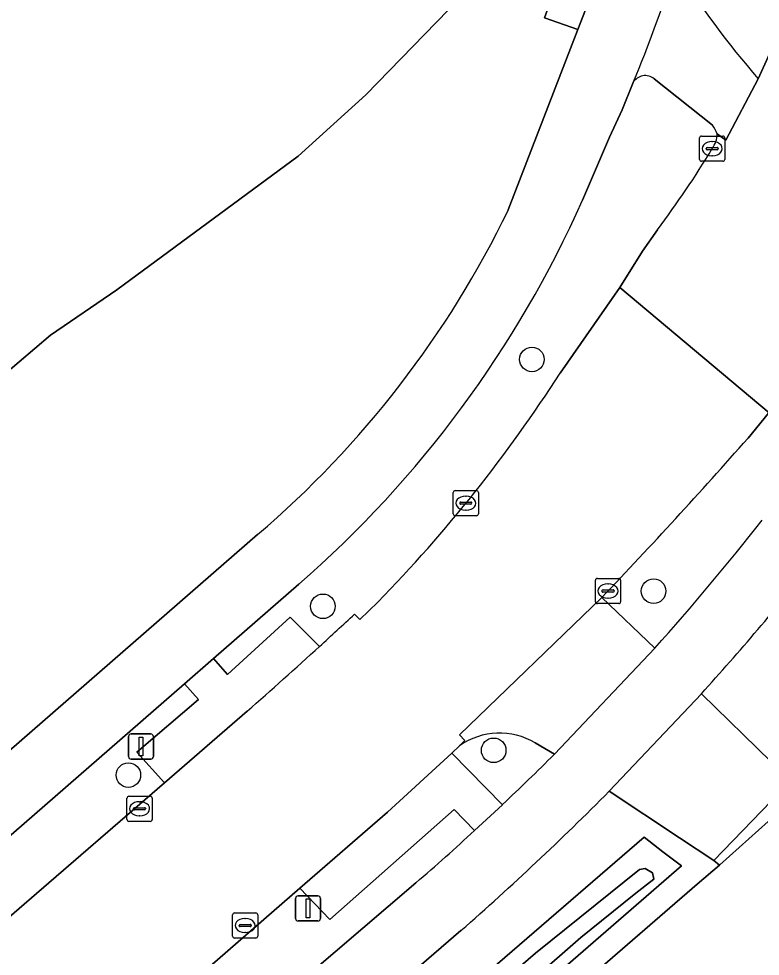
# Model space of a CAD drawing. Extents: x 156141 to 158132, y 385651 to 388333.
# Drawn here: x 156624.13 to 156653.63, y 386969.16 to 387006.45 of the extents above; entities that cross this region are included whole.
import ezdxf

# ---------------------------------------------------------------- set-up
doc = ezdxf.new("R2010")
doc.units = 0
for name, color, linetype in [('IMGEO_Berm_groen', 7, 'Continuous'), ('IMGEO_Boom', 7, 'Continuous'), ('IMGEO_Erf', 7, 'Continuous'), ('IMGEO_Fietspad_gesloten', 7, 'Continuous'), ('IMGEO_Groenvoorziening', 7, 'Continuous'), ('IMGEO_Hek', 7, 'Continuous'), ('IMGEO_Kolk', 7, 'Continuous'), ('IMGEO_Lichtmast', 7, 'Continuous'), ('IMGEO_Oever', 7, 'Continuous'), ('IMGEO_Rijbaan_lokaal_gesloten', 7, 'Continuous'), ('IMGEO_Rijbaan_lokaal_open', 7, 'Continuous'), ('IMGEO_Verkeersbordpaal', 7, 'Continuous'), ('IMGEO_Voetpad_open', 7, 'Continuous'), ('IMGEO_Waterloop', 7, 'Continuous')]:
    doc.layers.add(name, color=color, linetype=linetype)

msp = doc.modelspace()

# ---------------------------------------------------------------- linework, layer by layer
at = {"layer": 'IMGEO_Berm_groen'}
for points in [[(156648.576, 387003.914), (156648.141, 387002.824), (156647.642, 387001.74), (156646.561, 386999.231)], [(156651.731, 387002.215), (156649.412, 387004.068)], [(156645.669, 386992.359), (156648.051, 386995.758), (156648.948, 386997.21), (156649.543, 386998.061)], [(156658.28, 386995.925), (156657.142, 386994.526), (156653.983, 386990.775), (156653.968, 386990.757), (156653.148, 386989.771)], [(156635.277, 386983.955), (156631.881, 386980.998), (156632.435, 386980.373), (156634.926, 386982.643), (156636.101, 386981.486)], [(156637.497, 386982.769), (156637.707, 386982.557), (156638.415, 386983.25)], [(156647.327, 386983.43), (156649.446, 386981.415)], [(156642.265, 386974.156), (156641.457, 386974.997), (156636.506, 386970.618), (156635.321, 386971.863), (156621.999, 386960.286), (156623.796, 386958.282), (156639.934, 386972.079)]]:
    msp.add_lwpolyline(points, dxfattribs=at)
msp.add_lwpolyline([(156629.928, 386976.06), (156628.833, 386977.276), (156631.285, 386979.367), (156630.724, 386979.99), (156587.706, 386942.532), (156589.23, 386940.745), (156595.617, 386946.291), (156608.255, 386957.284), (156624.346, 386971.227)], close=True, dxfattribs=at)
for centre, radius, start, end in [((156649.061, 387003.629), 0.562, 51.2981, 149.5769), ((156650.878, 387001.892), 1.041, 324.2445, 358.944), ((156650.331, 387001.223), 1.716, 22.269, 35.3268), ((156619.875, 387020.477), 37.184, 322.9268, 328.9252), ((156606.354, 387017.125), 44.009, 311.0869, 336.0084), ((156598.429, 387022.536), 56.055, 315.5059, 327.4296), ((156490.138, 387133.571), 217.372, 316.31376, 318.58275), ((156570.5, 387051.817), 105.777, 318.27441, 321.87374), ((156513.08, 387116.743), 182.834, 312.28762, 312.88179), ((156569.597, 387053.365), 107.493, 310.87002, 312.53422)]:
    msp.add_arc(centre, radius, start, end, dxfattribs=at)
at = {"layer": 'IMGEO_Boom'}
for centre in [(156644.548, 386992.9), (156649.389, 386983.683), (156636.235, 386983.079), (156643.028, 386977.351), (156628.495, 386976.365)]:
    msp.add_circle(centre, 0.489, dxfattribs=at)
at = {"layer": 'IMGEO_Erf'}
msp.add_lwpolyline([(156673.084, 386991.685), (156655.481, 386975.893), (156652.028, 386972.795), (156652.016, 386972.784), (156651.128, 386972.023), (156601.597, 386929.14)], dxfattribs=at)
at = {"layer": 'IMGEO_Fietspad_gesloten'}
for points in [[(156647.523, 387008.963), (156646.377, 387006.026), (156643.611, 386998.854)], [(156653.557, 387004.057), (156654.977, 387007.232)], [(156646.561, 386999.231), (156647.642, 387001.74), (156648.141, 387002.824), (156648.576, 387003.914)], [(156633.634, 386985.932), (156586.015, 386944.463), (156581.136, 386940.239), (156575.112, 386935.021), (156576.815, 386933.146), (156582.78, 386938.315), (156587.706, 386942.532), (156630.724, 386979.99)], [(156630.724, 386979.99), (156631.881, 386980.998), (156635.277, 386983.955)], [(156649.446, 386981.415), (156645.443, 386977.193)], [(156647.625, 386975.723), (156651.291, 386979.596)], [(156643.375, 386975.189), (156642.265, 386974.156)], [(156639.934, 386972.079), (156623.796, 386958.282), (156620.362, 386955.41), (156596.736, 386934.912), (156594.395, 386932.881), (156592.108, 386930.903), (156584.717, 386924.449), (156586.522, 386922.453), (156593.871, 386928.888), (156596.178, 386930.849), (156598.436, 386932.799), (156641.725, 386970.178)]]:
    msp.add_lwpolyline(points, dxfattribs=at)
for centre, radius, start, end in [((156603.797, 387022.797), 48.597, 337.135, 342.9068), ((156682.274, 387028.839), 37.932, 212.4018, 220.7929), ((156606.354, 387017.125), 44.009, 311.0869, 336.0084), ((156607.887, 387016.124), 39.68, 310.4571, 334.1999), ((156570.5, 387051.817), 105.777, 318.27441, 321.87374), ((156566.585, 387056.168), 114.186, 317.88746, 321.30263), ((156571.535, 387051.393), 104.728, 313.3118, 314.8873), ((156565.751, 387056.928), 115.315, 311.21148, 315.23527), ((156569.597, 387053.365), 107.493, 310.87002, 312.53422)]:
    msp.add_arc(centre, radius, start, end, dxfattribs=at)
at = {"layer": 'IMGEO_Groenvoorziening'}
for points in [[(156643.611, 386998.854), (156646.377, 387006.026), (156645.046, 387006.482), (156646.239, 387009.801)], [(156642.164, 387007.779), (156637.947, 387003.428), (156635.247, 387000.982), (156628.039, 386995.664), (156625.4, 386993.867), (156617.286, 386986.974), (156612.136, 386981.615), (156605.346, 386975.738), (156601.235, 386972.918), (156595.267, 386967.331), (156589.128, 386961.896), (156582.611, 386956.127), (156573.932, 386948.917), (156566.855, 386943.032), (156562.908, 386939.438), (156560.207, 386939.439), (156554.538, 386945.809), (156548.555, 386953.619)], [(156637.947, 387003.428), (156642.164, 387007.779)], [(156582.611, 386956.127), (156589.128, 386961.896), (156595.267, 386967.331), (156601.235, 386972.918), (156605.346, 386975.738), (156612.136, 386981.615), (156617.286, 386986.974), (156625.4, 386993.867), (156628.039, 386995.664), (156635.247, 387000.982), (156637.947, 387003.428)], [(156651.291, 386979.596), (156654.065, 386976.889), (156654.843, 386976.13), (156655.481, 386975.893), (156673.084, 386991.685)], [(156548.555, 386953.619), (156542.644, 386960.844), (156536.4, 386968.352), (156533.608, 386972.166), (156526.591, 386980.435), (156524.337, 386983.087), (156484.391, 386948.01), (156486.162, 386946.33), (156489.804, 386942.873), (156517.635, 386961.628), (156527.955, 386965.366), (156532.292, 386960.323), (156561.896, 386926.176), (156528.865, 386897.414), (156530.069, 386896.004), (156575.112, 386935.021), (156581.136, 386940.239), (156580.507, 386940.959), (156585.398, 386945.175), (156586.015, 386944.463), (156633.634, 386985.932)], [(156645.443, 386977.193), (156644.679, 386977.643)], [(156641.672, 386977.531), (156641.359, 386977.243), (156643.375, 386975.189)], [(156641.725, 386970.178), (156598.436, 386932.799), (156601.597, 386929.14), (156651.128, 386972.023), (156652.016, 386972.784), (156651.787, 386972.974), (156650.427, 386973.872), (156647.625, 386975.723)]]:
    msp.add_lwpolyline(points, dxfattribs=at)
msp.add_lwpolyline([(156650.496, 386972.757), (156601.534, 386930.288), (156600.879, 386931.088), (156600.277, 386931.822), (156649.013, 386973.891), (156649.761, 386973.319)], close=True, dxfattribs=at)
for centre, radius, start, end in [((156607.887, 387016.124), 39.68, 310.4571, 334.1999), ((156566.585, 387056.168), 114.186, 317.88746, 321.30263), ((156643.261, 386975.282), 2.754, 59.0184, 125.2478), ((156571.535, 387051.393), 104.728, 313.3118, 314.8873), ((156565.751, 387056.928), 115.315, 311.21148, 315.23527)]:
    msp.add_arc(centre, radius, start, end, dxfattribs=at)
at = {"layer": 'IMGEO_Hek'}
for points in [[(156652.016, 386972.784), (156652.028, 386972.795), (156655.481, 386975.893)], [(156589.532, 386918.694), (156589.805, 386918.931), (156651.128, 386972.023), (156652.016, 386972.784)]]:
    msp.add_lwpolyline(points, dxfattribs=at)
at = {"layer": 'IMGEO_Kolk'}
for p, q in [((156651.222, 387000.858), (156651.222, 387001.71)), ((156651.297, 387001.784), (156652.149, 387001.784)), ((156651.71, 387001.564), (156651.735, 387001.564)), ((156652.223, 387001.71), (156652.223, 387000.858)), ((156651.481, 387001.278), (156651.481, 387001.29)), ((156651.919, 387001.241), (156651.521, 387001.241)), ((156651.524, 387001.327), (156651.922, 387001.327)), ((156651.965, 387001.29), (156651.965, 387001.278)), ((156652.149, 387000.784), (156651.297, 387000.784)), ((156651.733, 387001.004), (156651.708, 387001.004)), ((156641.496, 386987.683), (156642.348, 386987.683)), ((156641.421, 386986.757), (156641.421, 386987.609)), ((156641.909, 386987.463), (156641.934, 386987.463)), ((156642.422, 386987.609), (156642.422, 386986.757)), ((156641.68, 386987.177), (156641.68, 386987.189)), ((156642.118, 386987.14), (156641.72, 386987.14)), ((156641.723, 386987.226), (156642.121, 386987.226)), ((156642.164, 386987.189), (156642.164, 386987.177)), ((156642.348, 386986.683), (156641.496, 386986.683)), ((156641.932, 386986.903), (156641.907, 386986.903)), ((156647.078, 386983.262), (156647.078, 386984.114)), ((156647.153, 386984.188), (156648.005, 386984.188)), ((156647.566, 386983.968), (156647.591, 386983.968)), ((156648.079, 386984.114), (156648.079, 386983.262)), ((156647.337, 386983.682), (156647.337, 386983.694)), ((156647.775, 386983.645), (156647.377, 386983.645)), ((156647.38, 386983.731), (156647.778, 386983.731)), ((156647.821, 386983.694), (156647.821, 386983.682)), ((156647.589, 386983.408), (156647.564, 386983.408)), ((156648.005, 386983.188), (156647.153, 386983.188)), ((156628.44, 386974.6), (156628.44, 386975.452)), ((156628.515, 386975.526), (156629.367, 386975.526)), ((156629.441, 386975.452), (156629.441, 386974.6)), ((156628.699, 386975.02), (156628.699, 386975.032)), ((156628.742, 386975.069), (156629.14, 386975.069)), ((156628.928, 386975.306), (156628.953, 386975.306)), ((156629.183, 386975.032), (156629.183, 386975.02)), ((156629.137, 386974.983), (156628.739, 386974.983)), ((156628.951, 386974.746), (156628.926, 386974.746)), ((156629.367, 386974.526), (156628.515, 386974.526)), ((156632.641, 386969.956), (156632.641, 386970.808)), ((156632.716, 386970.882), (156633.568, 386970.882)), ((156633.129, 386970.662), (156633.154, 386970.662)), ((156633.642, 386970.808), (156633.642, 386969.956)), ((156632.9, 386970.376), (156632.9, 386970.388)), ((156633.338, 386970.339), (156632.94, 386970.339)), ((156632.943, 386970.425), (156633.341, 386970.425)), ((156633.384, 386970.388), (156633.384, 386970.376)), ((156633.568, 386969.882), (156632.716, 386969.882)), ((156633.152, 386970.102), (156633.127, 386970.102))]:
    msp.add_line(p, q, dxfattribs=at)
for points in [[(156651.222, 387000.858), (156651.222, 387001.71)], [(156651.297, 387001.784), (156652.149, 387001.784)], [(156652.223, 387001.71), (156652.223, 387000.858)], [(156652.149, 387000.784), (156651.297, 387000.784)], [(156641.496, 386987.683), (156642.348, 386987.683)], [(156641.421, 386986.757), (156641.421, 386987.609)], [(156642.422, 386987.609), (156642.422, 386986.757)], [(156642.348, 386986.683), (156641.496, 386986.683)], [(156647.078, 386983.262), (156647.078, 386984.114)], [(156647.153, 386984.188), (156648.005, 386984.188)], [(156648.079, 386984.114), (156648.079, 386983.262)], [(156648.005, 386983.188), (156647.153, 386983.188)], [(156628.44, 386974.6), (156628.44, 386975.452)], [(156628.515, 386975.526), (156629.367, 386975.526)], [(156629.441, 386975.452), (156629.441, 386974.6)], [(156629.367, 386974.526), (156628.515, 386974.526)], [(156632.641, 386969.956), (156632.641, 386970.808)], [(156632.716, 386970.882), (156633.568, 386970.882)], [(156633.642, 386970.808), (156633.642, 386969.956)], [(156633.568, 386969.882), (156632.716, 386969.882)]]:
    msp.add_lwpolyline(points, dxfattribs=at)
for centre, radius, start, end in [((156651.299, 387001.708), 0.0765, 91.552, 178.448), ((156651.299, 387001.708), 0.0765, 91.552, 178.448), ((156652.147, 387001.708), 0.0765, 1.552, 88.448), ((156652.147, 387001.708), 0.0765, 1.552, 88.448), ((156651.521, 387001.287), 0.0403, 85.8775, 175.7526), ((156651.518, 387001.277), 0.0366, 178.938, 274.7102), ((156651.922, 387001.284), 0.043, 264.8664, 352.4533), ((156651.926, 387001.289), 0.0386, 1.7309, 96.639), ((156651.299, 387000.86), 0.0765, 181.552, 268.448), ((156651.299, 387000.86), 0.0765, 181.552, 268.448), ((156652.147, 387000.86), 0.0765, 271.552, 358.448), ((156652.147, 387000.86), 0.0765, 271.552, 358.448), ((156641.498, 386987.607), 0.0765, 91.552, 178.448), ((156641.498, 386987.607), 0.0765, 91.552, 178.448), ((156642.346, 386987.607), 0.0765, 1.552, 88.448), ((156642.346, 386987.607), 0.0765, 1.552, 88.448), ((156641.72, 386987.186), 0.0403, 85.8775, 175.7526), ((156641.717, 386987.176), 0.0366, 178.938, 274.7102), ((156642.121, 386987.183), 0.043, 264.8664, 352.4533), ((156642.125, 386987.188), 0.0386, 1.7309, 96.639), ((156641.498, 386986.759), 0.0765, 181.552, 268.448), ((156641.498, 386986.759), 0.0765, 181.552, 268.448), ((156642.346, 386986.759), 0.0765, 271.552, 358.448), ((156642.346, 386986.759), 0.0765, 271.552, 358.448), ((156647.155, 386984.112), 0.0765, 91.552, 178.448), ((156647.155, 386984.112), 0.0765, 91.552, 178.448), ((156648.003, 386984.112), 0.0765, 1.552, 88.448), ((156648.003, 386984.112), 0.0765, 1.552, 88.448), ((156647.377, 386983.691), 0.0403, 85.8775, 175.7526), ((156647.374, 386983.681), 0.0366, 178.938, 274.7102), ((156647.778, 386983.688), 0.043, 264.8664, 352.4533), ((156647.782, 386983.693), 0.0386, 1.7309, 96.639), ((156647.155, 386983.264), 0.0765, 181.552, 268.448), ((156647.155, 386983.264), 0.0765, 181.552, 268.448), ((156648.003, 386983.264), 0.0765, 271.552, 358.448), ((156648.003, 386983.264), 0.0765, 271.552, 358.448), ((156628.517, 386975.45), 0.0765, 91.552, 178.448), ((156628.517, 386975.45), 0.0765, 91.552, 178.448), ((156629.365, 386975.45), 0.0765, 1.552, 88.448), ((156629.365, 386975.45), 0.0765, 1.552, 88.448), ((156628.739, 386975.029), 0.0403, 85.8775, 175.7526), ((156628.736, 386975.019), 0.0366, 178.938, 274.7102), ((156629.14, 386975.026), 0.043, 264.8664, 352.4533), ((156629.144, 386975.031), 0.0386, 1.7309, 96.639), ((156628.517, 386974.602), 0.0765, 181.552, 268.448), ((156628.517, 386974.602), 0.0765, 181.552, 268.448), ((156629.365, 386974.602), 0.0765, 271.552, 358.448), ((156629.365, 386974.602), 0.0765, 271.552, 358.448), ((156632.718, 386970.806), 0.0765, 91.552, 178.448), ((156632.718, 386970.806), 0.0765, 91.552, 178.448), ((156633.566, 386970.806), 0.0765, 1.552, 88.448), ((156633.566, 386970.806), 0.0765, 1.552, 88.448), ((156632.94, 386970.385), 0.0403, 85.8775, 175.7526), ((156632.937, 386970.375), 0.0366, 178.938, 274.7102), ((156633.341, 386970.382), 0.043, 264.8664, 352.4533), ((156633.345, 386970.387), 0.0386, 1.7309, 96.639), ((156632.718, 386969.958), 0.0765, 181.552, 268.448), ((156632.718, 386969.958), 0.0765, 181.552, 268.448), ((156633.566, 386969.958), 0.0765, 271.552, 358.448), ((156633.566, 386969.958), 0.0765, 271.552, 358.448)]:
    msp.add_arc(centre, radius, start, end, dxfattribs=at)
for centre, major_axis, ratio, start_param, end_param in [((156651.709, 387001.284), (-0.387, 0.002), 0.722429, 4.712389, 7.853982), ((156651.734, 387001.284), (-0.39, 0.002), 0.717154, 1.570796, 4.712389), ((156641.908, 386987.183), (-0.387, 0.002), 0.722429, 4.712389, 7.853982), ((156641.933, 386987.183), (-0.39, 0.002), 0.717154, 1.570796, 4.712389), ((156647.565, 386983.688), (-0.387, 0.002), 0.722429, 4.712389, 7.853982), ((156647.59, 386983.688), (-0.39, 0.002), 0.717154, 1.570796, 4.712389), ((156628.927, 386975.026), (-0.387, 0.002), 0.722429, 4.712389, 7.853982), ((156628.952, 386975.026), (-0.39, 0.002), 0.717154, 1.570796, 4.712389), ((156633.128, 386970.382), (-0.387, 0.002), 0.722429, 4.712389, 7.853982), ((156633.153, 386970.382), (-0.39, 0.002), 0.717154, 1.570796, 4.712389)]:
    msp.add_ellipse(centre, major_axis=major_axis, ratio=ratio, start_param=start_param, end_param=end_param, dxfattribs=at)
at = {"layer": 'IMGEO_Lichtmast'}
for p, q in [((156635.147, 386970.662), (156635.147, 386971.462)), ((156635.147, 386971.462), (156635.147, 386970.662)), ((156635.247, 386971.562), (156636.037, 386971.562)), ((156636.037, 386971.562), (156635.247, 386971.562)), ((156636.137, 386971.462), (156636.137, 386970.662)), ((156636.137, 386970.662), (156636.137, 386971.462)), ((156636.037, 386970.562), (156635.247, 386970.562)), ((156635.247, 386970.562), (156636.037, 386970.562))]:
    msp.add_line(p, q, dxfattribs=at)
msp.add_lwpolyline([(156635.567, 386971.437), (156635.717, 386971.437), (156635.717, 386970.687), (156635.567, 386970.687), (156635.567, 386971.437)], dxfattribs=at)
for centre, start, end in [((156635.247, 386971.462), 90, 180), ((156635.247, 386971.462), 90, 180), ((156636.037, 386971.462), 0, 90), ((156636.037, 386971.462), 360, 90), ((156635.247, 386970.662), 180, 270), ((156635.247, 386970.662), 180, 270), ((156636.037, 386970.662), 270, 0), ((156636.037, 386970.662), 270, 0)]:
    msp.add_arc(centre, 0.1, start, end, dxfattribs=at)
at = {"layer": 'IMGEO_Oever'}
for points in [[(156650.496, 386972.757), (156649.761, 386973.319), (156649.013, 386973.891), (156600.277, 386931.822), (156600.879, 386931.088), (156601.534, 386930.288)], [(156648.612, 386971.616), (156646.5, 386969.905), (156639.019, 386963.373), (156619.05, 386946.25), (156604.538, 386933.628), (156601.765, 386931.274), (156601.469, 386931.202), (156601.199, 386931.465), (156601.11, 386931.813), (156603.415, 386933.691), (156618.626, 386946.776), (156636.529, 386962.227), (156644.687, 386969.279), (156648.836, 386972.605), (156649.051, 386972.649), (156649.345, 386972.478), (156649.4, 386972.223), (156649.108, 386972.006)]]:
    msp.add_lwpolyline(points, close=True, dxfattribs=at)
at = {"layer": 'IMGEO_Rijbaan_lokaal_gesloten'}
for points in [[(156655.727, 387009.322), (156654.977, 387007.232), (156653.557, 387004.057), (156652.268, 387001.617), (156651.919, 387001.873)], [(156649.543, 386998.061), (156648.948, 386997.21), (156648.051, 386995.758), (156653.983, 386990.775), (156657.142, 386994.526), (156658.28, 386995.925)], [(156653.148, 386989.771), (156653.968, 386990.757), (156653.983, 386990.775), (156648.051, 386995.758), (156645.669, 386992.359)], [(156635.321, 386971.863), (156638.803, 386974.889), (156641.359, 386977.243), (156641.672, 386977.531), (156641.887, 386977.738), (156641.67, 386977.964), (156647.327, 386983.43)], [(156638.415, 386983.25), (156637.707, 386982.557), (156637.497, 386982.769)], [(156633.219, 386978.909), (156629.928, 386976.06), (156624.346, 386971.227), (156608.255, 386957.284), (156595.617, 386946.291), (156589.23, 386940.745), (156584.359, 386936.515), (156578.429, 386931.366), (156582.924, 386926.417), (156585.177, 386928.373), (156589.323, 386931.973), (156590.314, 386932.834), (156592.642, 386934.844), (156596.332, 386938.042), (156618.647, 386957.381), (156621.999, 386960.286), (156635.321, 386971.863)]]:
    msp.add_lwpolyline(points, dxfattribs=at)
for centre, radius, start, end in [((156650.878, 387001.892), 1.041, 324.2445, 358.944), ((156619.875, 387020.477), 37.184, 322.9268, 328.9252), ((156598.429, 387022.536), 56.055, 315.5059, 327.4296), ((156490.138, 387133.571), 217.372, 316.31376, 318.58275), ((156513.08, 387116.743), 182.834, 312.28762, 312.88179), ((156510.511, 387119.04), 186.264, 311.20752, 312.39678)]:
    msp.add_arc(centre, radius, start, end, dxfattribs=at)
at = {"layer": 'IMGEO_Rijbaan_lokaal_open'}
msp.add_lwpolyline([(156644.679, 386977.643), (156645.443, 386977.193), (156649.446, 386981.415), (156647.327, 386983.43), (156641.67, 386977.964), (156641.887, 386977.738), (156641.672, 386977.531)], dxfattribs=at)
for points in [[(156647.625, 386975.723), (156650.427, 386973.872), (156651.787, 386972.974), (156654.843, 386976.13), (156654.065, 386976.889), (156651.291, 386979.596)], [(156655.481, 386975.893), (156654.843, 386976.13), (156651.787, 386972.974), (156652.016, 386972.784), (156652.028, 386972.795)]]:
    msp.add_lwpolyline(points, close=True, dxfattribs=at)
msp.add_arc((156643.261, 386975.282), 2.754, 59.0184, 125.2478, dxfattribs=at)
at = {"layer": 'IMGEO_Verkeersbordpaal'}
for p, q in [((156628.6, 386978.003), (156629.39, 386978.003)), ((156629.39, 386978.003), (156628.6, 386978.003)), ((156628.5, 386977.103), (156628.5, 386977.903)), ((156628.5, 386977.903), (156628.5, 386977.103)), ((156629.49, 386977.903), (156629.49, 386977.103)), ((156629.49, 386977.103), (156629.49, 386977.903)), ((156629.39, 386977.003), (156628.6, 386977.003)), ((156628.6, 386977.003), (156629.39, 386977.003))]:
    msp.add_line(p, q, dxfattribs=at)
msp.add_lwpolyline([(156628.92, 386977.878), (156629.07, 386977.878), (156629.07, 386977.128), (156628.92, 386977.128), (156628.92, 386977.878)], dxfattribs=at)
for centre, start, end in [((156628.6, 386977.903), 90, 180), ((156628.6, 386977.903), 90, 180), ((156629.39, 386977.903), 0, 90), ((156629.39, 386977.903), 360, 90), ((156628.6, 386977.103), 180, 270), ((156628.6, 386977.103), 180, 270), ((156629.39, 386977.103), 270, 0), ((156629.39, 386977.103), 270, 0)]:
    msp.add_arc(centre, 0.1, start, end, dxfattribs=at)
at = {"layer": 'IMGEO_Voetpad_open'}
for points in [[(156646.239, 387009.801), (156645.046, 387006.482), (156646.377, 387006.026), (156647.523, 387008.963)], [(156649.412, 387004.068), (156651.731, 387002.215)], [(156651.919, 387001.873), (156652.268, 387001.617), (156653.557, 387004.057)], [(156636.101, 386981.486), (156634.926, 386982.643), (156632.435, 386980.373), (156631.881, 386980.998), (156630.724, 386979.99), (156631.285, 386979.367), (156628.833, 386977.276), (156629.928, 386976.06), (156633.219, 386978.909)]]:
    msp.add_lwpolyline(points, dxfattribs=at)
msp.add_lwpolyline([(156641.457, 386974.997), (156642.265, 386974.156), (156643.375, 386975.189), (156641.359, 386977.243), (156638.803, 386974.889), (156635.321, 386971.863), (156636.506, 386970.618)], close=True, dxfattribs=at)
for centre, radius, start, end in [((156603.797, 387022.797), 48.597, 337.135, 342.9068), ((156682.274, 387028.839), 37.932, 212.4018, 220.7929), ((156649.061, 387003.629), 0.562, 51.2981, 149.5769), ((156650.331, 387001.223), 1.716, 22.269, 35.3268), ((156510.511, 387119.04), 186.264, 311.20752, 312.39678)]:
    msp.add_arc(centre, radius, start, end, dxfattribs=at)
at = {"layer": 'IMGEO_Waterloop'}
msp.add_lwpolyline([(156648.612, 386971.616), (156649.108, 386972.006), (156649.4, 386972.223), (156649.345, 386972.478), (156649.051, 386972.649), (156648.836, 386972.605), (156644.687, 386969.279), (156636.529, 386962.227), (156618.626, 386946.776), (156603.415, 386933.691), (156601.11, 386931.813), (156601.199, 386931.465), (156601.469, 386931.202), (156601.765, 386931.274), (156604.538, 386933.628), (156619.05, 386946.25), (156639.019, 386963.373), (156646.5, 386969.905)], close=True, dxfattribs=at)

doc.saveas('drawing.dxf')
